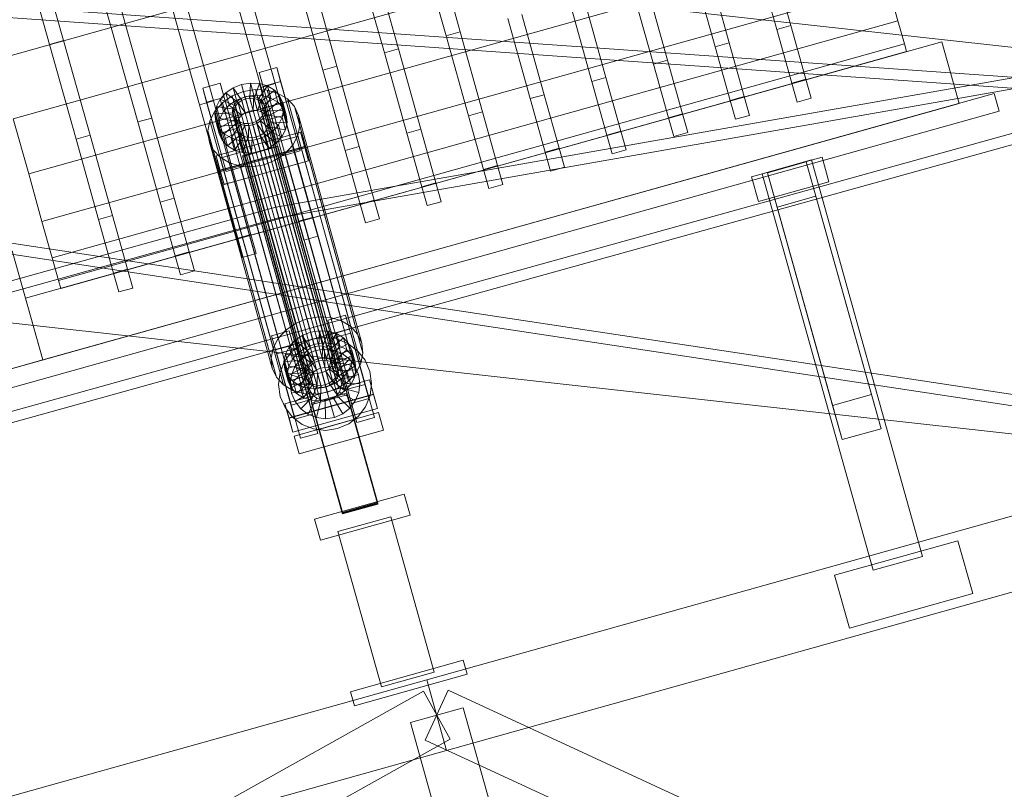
# Model space of a CAD drawing. Header units: millimetres. Extents: x -1970 to 61924, y -58230 to 6847.
# Tile 461 of 656: x 9306 to 9844, y 2538 to 2959. Entities that reach past the tile are written whole.
import ezdxf

# ---------------------------------------------------------------- set-up
doc = ezdxf.new("R2010")
doc.units = ezdxf.units.MM
for name, color, linetype, lineweight in [('COTAS_O', 1, 'Continuous', 0), ('COTAS_P', 1, 'Continuous', 0), ('lateral_C01', 7, 'Continuous', 0)]:
    doc.layers.add(name, color=color, linetype=linetype, lineweight=lineweight)
doc.dimstyles.new('R19_100', dxfattribs={"dimtxt": 250, "dimasz": 150, "dimexe": 150, "dimexo": 80, "dimgap": 100, "dimtad": 1, "dimtih": 1, "dimtoh": 1, "dimdsep": 46, "dimcen": 0.09, "dimadec": 0, "dimazin": 0, "dimtfac": 1, "dimtdec": 4, "dimtofl": 0, "dimtmove": 0, "dimatfit": 3, "dimfxl": 1, "dimtolj": 1, "dimtzin": 0, "dimarcsym": 0})

# ---------------------------------------------------------------- blocks, each defined once
blk = doc.blocks.new('DIM_R26_1')
at = {"layer": 'COTAS_P'}
for p, q in [((807.35, 1106.67), (9950.73, 3666.67)), ((9950.73, 3666.67), (9794.15, 3669.56)), ((9950.73, 3666.67), (9818.41, 3582.9)), ((10193.38, 2800), (9950.73, 3666.67)), ((807.35, 1106.67), (939.66, 1190.45)), ((1050, 240), (807.35, 1106.67)), ((807.35, 1106.67), (963.92, 1103.78))]:
    blk.add_line(p, q, dxfattribs=at)
blk.add_text('9495 P', height=250, rotation=15.6414, dxfattribs=at).set_placement((5352.08, 2482.97))
blk = doc.blocks.new('DIM_R26_21')
at = {"layer": 'COTAS_O'}
for p, q in [((9808.38, 2300), (10508.38, 2300)), ((10508.38, 2300), (10463.38, 2150)), ((10508.38, 1100), (10508.38, 2300)), ((10508.38, 2300), (10553.38, 2150)), ((10508.38, 1100), (10463.38, 1250)), ((10508.38, 1100), (10553.38, 1250)), ((9808.38, 1100), (10508.38, 1100))]:
    blk.add_line(p, q, dxfattribs=at)
blk.add_text('1200 O', height=250, rotation=90, dxfattribs=at).set_placement((10408.38, 1700))

msp = doc.modelspace()

# ---------------------------------------------------------------- linework, layer by layer
at = {"layer": 'lateral_C01'}
for p, q in [((9755.237, 3066.748), (9293.012, 2937.332)), ((9302.084, 2904.932), (9764.308, 3034.347)), ((9208.272, 3014.733), (10204.939, 2904.362)), ((9363.309, 2957.014), (9348.823, 3008.753)), ((9310.537, 2874.739), (9772.762, 3004.155)), ((9355.605, 2954.857), (9341.119, 3006.596)), ((9531.828, 3004.197), (9546.314, 2952.458)), ((9329.605, 2947.577), (9315.119, 2999.317)), ((9538.611, 2950.301), (9524.125, 3002.04)), ((9707.13, 2997.483), (9719.411, 2953.621)), ((9714.834, 2999.64), (9727.114, 2955.778)), ((9321.901, 2945.421), (9307.415, 2997.16)), ((9504.907, 2940.864), (9490.421, 2992.603)), ((9498.124, 2994.76), (9512.61, 2943.021)), ((9673.426, 2988.047), (9685.707, 2944.185)), ((9681.13, 2990.204), (9693.411, 2946.342)), ((9471.203, 2931.428), (9456.717, 2983.167)), ((9464.42, 2985.324), (9478.907, 2933.585)), ((9317.796, 2848.812), (9780.021, 2978.228)), ((9430.717, 2975.887), (9445.203, 2924.148)), ((10143.539, 2979.197), (9445.582, 2856.506)), ((9464.026, 2790.194), (10143.539, 2979.197)), ((9639.722, 2978.61), (9652.003, 2934.748)), ((9647.426, 2980.767), (9659.707, 2936.905)), ((9780.021, 2978.228), (9785.591, 2958.333)), ((9201.146, 2973.215), (10200.626, 2902.745)), ((9437.499, 2921.991), (9423.013, 2973.73)), ((9447.19, 2850.726), (10145.146, 2973.417)), ((10145.146, 2973.417), (9465.634, 2784.414)), ((9613.722, 2971.331), (9626.003, 2927.468)), ((9200.724, 2967.229), (10200.204, 2896.76)), ((9397.013, 2966.451), (9411.499, 2914.711)), ((9606.018, 2969.174), (9618.299, 2925.312)), ((9403.795, 2912.555), (9389.309, 2964.294)), ((9572.314, 2959.737), (9584.595, 2915.875)), ((9580.018, 2961.894), (9592.299, 2918.032)), ((9323.366, 2828.918), (9785.591, 2958.333)), ((9363.309, 2957.014), (9355.605, 2954.857)), ((9370.091, 2903.118), (9355.605, 2954.857)), ((9363.309, 2957.014), (9377.795, 2905.275)), ((9719.411, 2953.621), (9727.114, 2955.778)), ((9727.114, 2955.778), (9735.32, 2926.47)), ((9785.591, 2958.333), (9789.093, 2945.827)), ((9538.611, 2950.301), (9546.314, 2952.458)), ((9538.611, 2950.301), (9550.891, 2906.438)), ((9546.314, 2952.458), (9558.595, 2908.595)), ((9719.411, 2953.621), (9727.616, 2924.313)), ((9308.803, 2806.754), (9809.546, 2946.954)), ((9329.605, 2947.577), (9321.901, 2945.421)), ((9336.387, 2893.681), (9321.901, 2945.421)), ((9326.868, 2816.412), (9789.093, 2945.827)), ((9329.605, 2947.577), (9344.091, 2895.838)), ((9685.707, 2944.185), (9693.411, 2946.342)), ((9685.707, 2944.185), (9693.913, 2914.877)), ((9693.411, 2946.342), (9701.616, 2917.034)), ((9789.093, 2945.827), (9790.287, 2941.562)), ((9818.983, 2913.25), (9809.546, 2946.954)), ((9328.062, 2812.146), (9790.287, 2941.562)), ((9504.907, 2940.864), (9512.61, 2943.021)), ((9504.907, 2940.864), (9517.187, 2897.002)), ((9512.61, 2943.021), (9524.891, 2899.159)), ((9436.437, 2930.254), (9446.067, 2932.95)), ((9446.067, 2932.95), (9448.219, 2925.213)), ((9456.7, 2895.095), (9446.067, 2932.95)), ((9471.203, 2931.428), (9478.907, 2933.585)), ((9478.907, 2933.585), (9491.187, 2889.722)), ((9652.003, 2934.748), (9659.707, 2936.905)), ((9652.003, 2934.748), (9660.209, 2905.44)), ((9659.707, 2936.905), (9667.912, 2907.597)), ((9438.589, 2922.517), (9436.437, 2930.254)), ((9436.437, 2930.254), (9447.07, 2892.399)), ((9471.203, 2931.428), (9483.484, 2887.565)), ((9618.299, 2925.312), (9626.003, 2927.468)), ((9626.003, 2927.468), (9634.209, 2898.161)), ((9405.622, 2921.626), (9415.252, 2924.322)), ((9415.252, 2924.322), (9417.404, 2916.586)), ((9425.885, 2886.468), (9415.252, 2924.322)), ((9422.292, 2921.744), (9426.884, 2923.581)), ((9426.884, 2923.581), (9431.763, 2924.396)), ((9429.099, 2915.694), (9426.884, 2923.581)), ((9426.884, 2923.581), (9428.729, 2916.949)), ((9431.41, 2916.08), (9431.763, 2924.396)), ((9431.763, 2924.396), (9436.596, 2924.134)), ((9431.763, 2924.396), (9433.608, 2917.765)), ((9433.7, 2915.957), (9436.596, 2924.134)), ((9435.812, 2915.331), (9441.054, 2922.814)), ((9436.596, 2924.134), (9441.054, 2922.814)), ((9436.596, 2924.134), (9438.441, 2917.503)), ((9437.499, 2921.991), (9445.203, 2924.148)), ((9448.219, 2925.213), (9438.589, 2922.517)), ((9449.222, 2884.663), (9438.589, 2922.517)), ((9441.054, 2922.814), (9444.834, 2920.525)), ((9441.054, 2922.814), (9442.899, 2916.183)), ((9445.203, 2924.148), (9457.483, 2880.286)), ((9448.219, 2925.213), (9458.851, 2887.359)), ((9618.299, 2925.312), (9626.505, 2896.004)), ((9727.616, 2924.313), (9735.32, 2926.47)), ((9727.616, 2924.313), (9730.498, 2914.022)), ((9735.32, 2926.47), (9738.202, 2916.179)), ((9106.386, 2713.735), (9838.242, 2918.642)), ((9407.774, 2913.889), (9405.622, 2921.626)), ((9405.622, 2921.626), (9416.255, 2883.771)), ((9415.179, 2915.57), (9418.3, 2919.012)), ((9416.45, 2913.679), (9421.787, 2917.331)), ((9418.3, 2919.012), (9422.292, 2921.744)), ((9425.033, 2913.53), (9418.3, 2919.012)), ((9418.3, 2919.012), (9420.144, 2912.381)), ((9421.787, 2917.331), (9427.926, 2919.786)), ((9421.787, 2917.331), (9456.37, 2792.997)), ((9426.924, 2914.824), (9422.292, 2921.744)), ((9422.292, 2921.744), (9424.137, 2915.113)), ((9428.729, 2916.949), (9424.137, 2915.113)), ((9426.617, 2915.93), (9428.792, 2916.799)), ((9427.926, 2919.786), (9434.448, 2920.876)), ((9427.926, 2919.786), (9462.509, 2795.452)), ((9433.608, 2917.765), (9428.729, 2916.949)), ((9428.729, 2916.949), (9430.944, 2909.063)), ((9428.792, 2916.799), (9431.103, 2917.186)), ((9428.792, 2916.799), (9468.908, 2772.571)), ((9431.103, 2917.186), (9433.392, 2917.062)), ((9431.103, 2917.186), (9471.219, 2772.957)), ((9433.608, 2917.765), (9433.255, 2909.449)), ((9433.392, 2917.062), (9435.504, 2916.436)), ((9433.392, 2917.062), (9473.509, 2772.834)), ((9438.441, 2917.503), (9433.608, 2917.765)), ((9434.448, 2920.876), (9440.909, 2920.527)), ((9434.448, 2920.876), (9469.031, 2796.541)), ((9438.441, 2917.503), (9435.544, 2909.325)), ((9437.499, 2921.991), (9449.78, 2878.129)), ((9437.602, 2914.247), (9444.834, 2920.525)), ((9442.899, 2916.183), (9438.441, 2917.503)), ((9438.948, 2912.777), (9447.677, 2917.423)), ((9440.909, 2920.527), (9446.869, 2918.762)), ((9440.909, 2920.527), (9475.492, 2796.192)), ((9444.834, 2920.525), (9447.677, 2917.423)), ((9444.834, 2920.525), (9446.678, 2913.894)), ((9446.869, 2918.762), (9451.921, 2915.701)), ((9446.869, 2918.762), (9481.452, 2794.427)), ((9447.677, 2917.423), (9449.389, 2913.719)), ((9447.677, 2917.423), (9449.521, 2910.792)), ((9584.595, 2915.875), (9592.299, 2918.032)), ((9592.299, 2918.032), (9600.505, 2888.724)), ((9693.913, 2914.877), (9701.616, 2917.034)), ((9701.616, 2917.034), (9704.498, 2906.742)), ((9840.938, 2909.013), (9838.242, 2918.642)), ((9318.239, 2773.05), (9818.983, 2913.25)), ((9403.795, 2912.555), (9411.499, 2914.711)), ((9403.795, 2912.555), (9416.076, 2868.692)), ((9417.404, 2916.586), (9407.774, 2913.889)), ((9418.407, 2876.035), (9407.774, 2913.889)), ((9411.499, 2914.711), (9423.78, 2870.849)), ((9412.278, 2909.077), (9416.45, 2913.679)), ((9412.331, 2907.527), (9413.143, 2911.652)), ((9413.143, 2911.652), (9415.179, 2915.57)), ((9422.591, 2910.044), (9413.143, 2911.652)), ((9413.143, 2911.652), (9414.988, 2905.021)), ((9423.555, 2911.9), (9415.179, 2915.57)), ((9415.179, 2915.57), (9417.024, 2908.938)), ((9416.45, 2913.679), (9451.033, 2789.344)), ((9420.144, 2912.381), (9417.024, 2908.938)), ((9417.404, 2916.586), (9428.036, 2878.731)), ((9424.137, 2915.113), (9420.144, 2912.381)), ((9420.144, 2912.381), (9426.878, 2906.899)), ((9422.283, 2911.149), (9423.248, 2913.005)), ((9423.555, 2911.9), (9422.591, 2910.044)), ((9423.248, 2913.005), (9424.726, 2914.635)), ((9423.248, 2913.005), (9463.364, 2768.777)), ((9425.033, 2913.53), (9423.555, 2911.9)), ((9425.399, 2905.268), (9423.555, 2911.9)), ((9424.137, 2915.113), (9428.769, 2908.193)), ((9424.726, 2914.635), (9426.617, 2915.93)), ((9424.726, 2914.635), (9464.842, 2770.407)), ((9426.924, 2914.824), (9425.033, 2913.53)), ((9426.878, 2906.899), (9425.033, 2913.53)), ((9426.617, 2915.93), (9466.733, 2771.701)), ((9429.099, 2915.694), (9426.924, 2914.824)), ((9428.769, 2908.193), (9426.924, 2914.824)), ((9431.41, 2916.08), (9429.099, 2915.694)), ((9430.944, 2909.063), (9429.099, 2915.694)), ((9433.7, 2915.957), (9431.41, 2916.08)), ((9433.255, 2909.449), (9431.41, 2916.08)), ((9435.812, 2915.331), (9433.7, 2915.957)), ((9435.544, 2909.325), (9433.7, 2915.957)), ((9435.504, 2916.436), (9437.294, 2915.352)), ((9435.504, 2916.436), (9475.621, 2772.208)), ((9437.602, 2914.247), (9435.812, 2915.331)), ((9437.656, 2908.7), (9435.812, 2915.331)), ((9437.294, 2915.352), (9438.641, 2913.883)), ((9437.294, 2915.352), (9477.411, 2771.124)), ((9438.948, 2912.777), (9437.602, 2914.247)), ((9439.446, 2907.616), (9437.602, 2914.247)), ((9442.899, 2916.183), (9437.656, 2908.7)), ((9438.641, 2913.883), (9439.452, 2912.128)), ((9438.641, 2913.883), (9478.757, 2769.654)), ((9439.76, 2911.023), (9438.948, 2912.777)), ((9440.793, 2906.146), (9438.948, 2912.777)), ((9446.678, 2913.894), (9439.446, 2907.616)), ((9439.452, 2912.128), (9439.673, 2910.209)), ((9479.569, 2767.9), (9439.452, 2912.128)), ((9449.389, 2913.719), (9439.76, 2911.023)), ((9446.678, 2913.894), (9442.899, 2916.183)), ((9449.521, 2910.792), (9446.678, 2913.894)), ((9451.234, 2907.088), (9449.389, 2913.719)), ((9449.389, 2913.719), (9449.855, 2909.667)), ((9451.921, 2915.701), (9455.722, 2911.554)), ((9451.921, 2915.701), (9486.505, 2791.367)), ((9455.722, 2911.554), (9458.012, 2906.603)), ((9455.722, 2911.554), (9490.305, 2787.22)), ((9584.595, 2915.875), (9592.801, 2886.567)), ((9693.913, 2914.877), (9696.794, 2904.585)), ((9730.498, 2914.022), (9738.202, 2916.179)), ((9109.083, 2704.105), (9840.938, 2909.013)), ((9409.557, 2903.84), (9412.278, 2909.077)), ((9412.278, 2909.077), (9446.861, 2784.742)), ((9422.206, 2908.09), (9412.331, 2907.527)), ((9412.331, 2907.527), (9414.175, 2900.895)), ((9412.797, 2903.474), (9412.331, 2907.527)), ((9422.426, 2906.17), (9412.797, 2903.474)), ((9417.024, 2908.938), (9414.988, 2905.021)), ((9417.024, 2908.938), (9425.399, 2905.268)), ((9421.898, 2909.195), (9422.283, 2911.149)), ((9422.119, 2907.275), (9421.898, 2909.195)), ((9421.898, 2909.195), (9462.015, 2764.967)), ((9422.93, 2905.521), (9422.119, 2907.275)), ((9422.119, 2907.275), (9462.235, 2763.047)), ((9422.591, 2910.044), (9422.206, 2908.09)), ((9424.05, 2901.459), (9422.206, 2908.09)), ((9422.206, 2908.09), (9422.426, 2906.17)), ((9422.283, 2911.149), (9462.4, 2766.921)), ((9424.271, 2899.539), (9422.426, 2906.17)), ((9422.426, 2906.17), (9423.238, 2904.416)), ((9424.435, 2903.413), (9422.591, 2910.044)), ((9425.399, 2905.268), (9426.878, 2906.899)), ((9426.878, 2906.899), (9428.769, 2908.193)), ((9428.769, 2908.193), (9430.944, 2909.063)), ((9430.944, 2909.063), (9433.255, 2909.449)), ((9433.255, 2909.449), (9435.544, 2909.325)), ((9435.544, 2909.325), (9437.656, 2908.7)), ((9438.324, 2906.399), (9436.846, 2904.768)), ((9437.656, 2908.7), (9439.446, 2907.616)), ((9439.288, 2908.254), (9438.324, 2906.399)), ((9438.324, 2906.399), (9478.44, 2762.171)), ((9438.631, 2905.294), (9439.595, 2907.149)), ((9439.673, 2910.209), (9439.288, 2908.254)), ((9439.288, 2908.254), (9479.404, 2764.026)), ((9439.446, 2907.616), (9440.793, 2906.146)), ((9439.595, 2907.149), (9439.98, 2909.103)), ((9439.595, 2907.149), (9449.043, 2905.541)), ((9441.44, 2900.518), (9439.595, 2907.149)), ((9439.673, 2910.209), (9479.789, 2765.98)), ((9439.76, 2911.023), (9441.604, 2904.392)), ((9439.98, 2909.103), (9439.76, 2911.023)), ((9439.98, 2909.103), (9449.855, 2909.667)), ((9441.825, 2902.472), (9439.98, 2909.103)), ((9449.521, 2910.792), (9440.793, 2906.146)), ((9440.793, 2906.146), (9441.604, 2904.392)), ((9441.604, 2904.392), (9451.234, 2907.088)), ((9449.855, 2909.667), (9449.043, 2905.541)), ((9451.234, 2907.088), (9449.521, 2910.792)), ((9449.855, 2909.667), (9451.7, 2903.035)), ((9451.7, 2903.035), (9451.234, 2907.088)), ((9458.012, 2906.603), (9458.634, 2901.185)), ((9492.595, 2782.269), (9458.012, 2906.603)), ((9550.891, 2906.438), (9558.595, 2908.595)), ((9550.891, 2906.438), (9559.097, 2877.131)), ((9558.595, 2908.595), (9566.801, 2879.288)), ((9660.209, 2905.44), (9667.912, 2907.597)), ((9667.912, 2907.597), (9670.794, 2897.306)), ((9696.794, 2904.585), (9704.498, 2906.742)), ((9302.084, 2904.932), (9310.537, 2874.739)), ((9370.091, 2903.118), (9377.795, 2905.275)), ((9370.091, 2903.118), (9382.372, 2859.256)), ((9377.795, 2905.275), (9390.076, 2861.413)), ((9408.47, 2898.325), (9409.557, 2903.84)), ((9409.557, 2903.84), (9444.14, 2779.505)), ((9412.797, 2903.474), (9414.641, 2896.843)), ((9414.509, 2899.77), (9412.797, 2903.474)), ((9414.988, 2905.021), (9414.175, 2900.895)), ((9414.175, 2900.895), (9424.05, 2901.459)), ((9414.175, 2900.895), (9414.641, 2896.843)), ((9423.238, 2904.416), (9414.509, 2899.77)), ((9414.988, 2905.021), (9424.435, 2903.413)), ((9424.584, 2902.946), (9417.352, 2896.668)), ((9426.374, 2901.862), (9421.132, 2894.379)), ((9424.277, 2904.052), (9422.93, 2905.521)), ((9422.93, 2905.521), (9463.047, 2761.293)), ((9425.082, 2897.785), (9423.238, 2904.416)), ((9423.238, 2904.416), (9424.584, 2902.946)), ((9424.05, 2901.459), (9424.435, 2903.413)), ((9424.271, 2899.539), (9424.05, 2901.459)), ((9426.067, 2902.967), (9424.277, 2904.052)), ((9424.277, 2904.052), (9464.393, 2759.823)), ((9424.435, 2903.413), (9425.399, 2905.268)), ((9426.429, 2896.315), (9424.584, 2902.946)), ((9424.584, 2902.946), (9426.374, 2901.862)), ((9428.486, 2901.237), (9425.59, 2893.059)), ((9428.179, 2902.342), (9426.067, 2902.967)), ((9426.067, 2902.967), (9466.183, 2758.739)), ((9428.219, 2895.231), (9426.374, 2901.862)), ((9426.374, 2901.862), (9428.486, 2901.237)), ((9430.468, 2902.218), (9428.179, 2902.342)), ((9428.179, 2902.342), (9468.295, 2758.113)), ((9430.331, 2894.605), (9428.486, 2901.237)), ((9428.486, 2901.237), (9430.776, 2901.113)), ((9430.776, 2901.113), (9430.423, 2892.797)), ((9432.779, 2902.604), (9430.468, 2902.218)), ((9430.468, 2902.218), (9470.585, 2757.99)), ((9430.776, 2901.113), (9433.087, 2901.499)), ((9432.62, 2894.482), (9430.776, 2901.113)), ((9434.954, 2903.474), (9432.779, 2902.604)), ((9432.779, 2902.604), (9472.896, 2758.376)), ((9433.087, 2901.499), (9435.262, 2902.369)), ((9433.087, 2901.499), (9435.302, 2893.613)), ((9434.931, 2894.868), (9433.087, 2901.499)), ((9436.846, 2904.768), (9434.954, 2903.474)), ((9434.954, 2903.474), (9475.071, 2759.246)), ((9435.262, 2902.369), (9437.153, 2903.663)), ((9435.262, 2902.369), (9439.894, 2895.449)), ((9437.106, 2895.738), (9435.262, 2902.369)), ((9436.846, 2904.768), (9476.962, 2760.54)), ((9437.153, 2903.663), (9438.631, 2905.294)), ((9437.153, 2903.663), (9443.886, 2898.181)), ((9438.997, 2897.032), (9437.153, 2903.663)), ((9438.631, 2905.294), (9447.007, 2901.624)), ((9440.475, 2898.662), (9438.631, 2905.294)), ((9441.44, 2900.518), (9440.475, 2898.662)), ((9441.825, 2902.472), (9441.44, 2900.518)), ((9450.887, 2898.91), (9441.44, 2900.518)), ((9441.604, 2904.392), (9441.825, 2902.472)), ((9451.7, 2903.035), (9441.825, 2902.472)), ((9447.007, 2901.624), (9443.886, 2898.181)), ((9449.043, 2905.541), (9447.007, 2901.624)), ((9447.007, 2901.624), (9448.851, 2894.992)), ((9449.043, 2905.541), (9450.887, 2898.91)), ((9450.887, 2898.91), (9451.7, 2903.035)), ((9458.634, 2901.185), (9457.548, 2895.67)), ((9458.634, 2901.185), (9493.218, 2776.851)), ((9660.209, 2905.44), (9663.09, 2895.149)), ((9336.387, 2893.681), (9344.091, 2895.838)), ((9344.091, 2895.838), (9356.372, 2851.976)), ((9409.093, 2892.907), (9408.47, 2898.325)), ((9408.47, 2898.325), (9443.053, 2773.99)), ((9412.923, 2884.54), (9459.145, 2897.481)), ((9414.509, 2899.77), (9416.354, 2893.139)), ((9417.352, 2896.668), (9414.509, 2899.77)), ((9414.641, 2896.843), (9424.271, 2899.539)), ((9414.641, 2896.843), (9416.354, 2893.139)), ((9416.354, 2893.139), (9425.082, 2897.785)), ((9417.352, 2896.668), (9419.197, 2890.037)), ((9421.132, 2894.379), (9417.352, 2896.668)), ((9419.197, 2890.037), (9426.429, 2896.315)), ((9422.976, 2887.748), (9428.219, 2895.231)), ((9425.082, 2897.785), (9424.271, 2899.539)), ((9426.429, 2896.315), (9425.082, 2897.785)), ((9428.219, 2895.231), (9426.429, 2896.315)), ((9430.331, 2894.605), (9428.219, 2895.231)), ((9437.106, 2895.738), (9434.931, 2894.868)), ((9439.894, 2895.449), (9435.302, 2893.613)), ((9438.997, 2897.032), (9437.106, 2895.738)), ((9441.738, 2888.818), (9437.106, 2895.738)), ((9440.475, 2898.662), (9438.997, 2897.032)), ((9445.731, 2891.55), (9438.997, 2897.032)), ((9443.886, 2898.181), (9439.894, 2895.449)), ((9439.894, 2895.449), (9441.738, 2888.818)), ((9448.851, 2894.992), (9440.475, 2898.662)), ((9443.886, 2898.181), (9445.731, 2891.55)), ((9448.851, 2894.992), (9450.887, 2898.91)), ((9457.548, 2895.67), (9454.826, 2890.433)), ((9457.548, 2895.67), (9492.131, 2771.335)), ((9459.145, 2897.481), (9461.297, 2889.745)), ((9461.361, 2889.595), (9459.145, 2897.481)), ((9517.187, 2897.002), (9524.891, 2899.159)), ((9517.187, 2897.002), (9525.393, 2867.694)), ((9524.891, 2899.159), (9533.097, 2869.851)), ((9626.505, 2896.004), (9634.209, 2898.161)), ((9626.505, 2896.004), (9629.386, 2885.712)), ((9634.209, 2898.161), (9637.09, 2887.869)), ((9663.09, 2895.149), (9670.794, 2897.306)), ((9336.387, 2893.681), (9348.668, 2849.819)), ((9411.383, 2887.956), (9409.093, 2892.907)), ((9409.093, 2892.907), (9443.676, 2768.572)), ((9461.297, 2889.745), (9415.075, 2876.803)), ((9416.354, 2893.139), (9419.197, 2890.037)), ((9419.197, 2890.037), (9422.976, 2887.748)), ((9421.132, 2894.379), (9422.976, 2887.748)), ((9425.59, 2893.059), (9421.132, 2894.379)), ((9425.59, 2893.059), (9427.434, 2886.428)), ((9430.423, 2892.797), (9425.59, 2893.059)), ((9427.434, 2886.428), (9430.331, 2894.605)), ((9427.446, 2884.569), (9446.705, 2889.961)), ((9432.62, 2894.482), (9430.331, 2894.605)), ((9435.302, 2893.613), (9430.423, 2892.797)), ((9430.423, 2892.797), (9432.267, 2886.166)), ((9432.267, 2886.166), (9432.62, 2894.482)), ((9434.931, 2894.868), (9432.62, 2894.482)), ((9437.146, 2886.981), (9434.931, 2894.868)), ((9435.302, 2893.613), (9437.146, 2886.981)), ((9441.738, 2888.818), (9445.731, 2891.55)), ((9445.731, 2891.55), (9448.851, 2894.992)), ((9446.705, 2889.961), (9446.774, 2889.716)), ((9501.337, 2694.851), (9446.705, 2889.961)), ((9456.7, 2895.095), (9447.07, 2892.399)), ((9447.07, 2892.399), (9449.222, 2884.663)), ((9454.826, 2890.433), (9450.655, 2885.832)), ((9454.826, 2890.433), (9489.409, 2766.098)), ((9458.851, 2887.359), (9456.7, 2895.095)), ((9461.297, 2889.745), (9463.512, 2881.859)), ((9483.484, 2887.565), (9491.187, 2889.722)), ((9491.187, 2889.722), (9499.393, 2860.414)), ((9415.183, 2883.809), (9411.383, 2887.956)), ((9411.383, 2887.956), (9445.966, 2763.621)), ((9415.075, 2876.803), (9412.923, 2884.54)), ((9412.923, 2884.54), (9415.138, 2876.654)), ((9461.361, 2889.595), (9415.138, 2876.654)), ((9425.885, 2886.468), (9416.255, 2883.771)), ((9422.976, 2887.748), (9427.434, 2886.428)), ((9428.036, 2878.731), (9425.885, 2886.468)), ((9427.434, 2886.428), (9432.267, 2886.166)), ((9427.515, 2884.323), (9427.446, 2884.569)), ((9482.078, 2689.458), (9427.446, 2884.569)), ((9446.774, 2889.716), (9427.515, 2884.323)), ((9432.267, 2886.166), (9437.146, 2886.981)), ((9437.146, 2886.981), (9441.738, 2888.818)), ((9450.655, 2885.832), (9445.318, 2882.179)), ((9446.774, 2889.716), (9501.406, 2694.605)), ((9449.222, 2884.663), (9458.851, 2887.359)), ((9450.655, 2885.832), (9485.238, 2761.497)), ((9463.512, 2881.859), (9461.361, 2889.595)), ((9483.484, 2887.565), (9491.689, 2858.258)), ((9592.801, 2886.567), (9600.505, 2888.724)), ((9592.801, 2886.567), (9595.682, 2876.276)), ((9600.505, 2888.724), (9603.386, 2878.433)), ((9629.386, 2885.712), (9637.09, 2887.869)), ((9420.235, 2880.748), (9415.183, 2883.809)), ((9415.183, 2883.809), (9449.766, 2759.474)), ((9416.255, 2883.771), (9418.407, 2876.035)), ((9417.29, 2868.917), (9463.512, 2881.859)), ((9426.195, 2878.983), (9420.235, 2880.748)), ((9420.235, 2880.748), (9454.818, 2756.414)), ((9432.657, 2878.634), (9426.195, 2878.983)), ((9426.195, 2878.983), (9460.778, 2754.649)), ((9482.146, 2689.213), (9427.515, 2884.323)), ((9439.179, 2879.724), (9432.657, 2878.634)), ((9445.318, 2882.179), (9439.179, 2879.724)), ((9439.179, 2879.724), (9473.762, 2755.389)), ((9445.318, 2882.179), (9479.901, 2757.844)), ((9449.78, 2878.129), (9457.483, 2880.286)), ((9457.483, 2880.286), (9465.689, 2850.978)), ((9559.097, 2877.131), (9566.801, 2879.288)), ((9566.801, 2879.288), (9569.682, 2868.996)), ((9705.584, 2873.193), (9744.102, 2883.977)), ((9711.361, 2874.81), (9738.324, 2882.359)), ((9714.324, 2875.357), (9735.509, 2881.288)), ((9735.509, 2881.288), (9740.754, 2862.554)), ((9771.098, 2754.176), (9735.509, 2881.288)), ((9798.988, 2665.692), (9738.324, 2882.359)), ((9747.877, 2870.496), (9744.102, 2883.977)), ((9310.537, 2874.739), (9317.796, 2848.812)), ((9417.29, 2868.917), (9415.075, 2876.803)), ((9415.138, 2876.654), (9417.29, 2868.917)), ((9418.407, 2876.035), (9428.036, 2878.731)), ((9432.657, 2878.634), (9467.24, 2754.299)), ((9449.78, 2878.129), (9457.985, 2848.821)), ((9559.097, 2877.131), (9561.979, 2866.839)), ((9595.682, 2876.276), (9603.386, 2878.433)), ((9711.361, 2874.81), (9772.025, 2658.142)), ((9719.569, 2856.622), (9714.324, 2875.357)), ((9714.324, 2875.357), (9749.913, 2748.245)), ((9416.076, 2868.692), (9423.78, 2870.849)), ((9416.076, 2868.692), (9424.282, 2839.384)), ((9423.78, 2870.849), (9431.985, 2841.541)), ((9525.393, 2867.694), (9533.097, 2869.851)), ((9533.097, 2869.851), (9535.978, 2859.559)), ((9561.979, 2866.839), (9569.682, 2868.996)), ((9705.584, 2873.193), (9709.358, 2859.711)), ((9709.358, 2859.711), (9747.877, 2870.496)), ((9525.393, 2867.694), (9528.275, 2857.403)), ((9382.372, 2859.256), (9390.076, 2861.413)), ((9382.372, 2859.256), (9390.578, 2829.948)), ((9390.076, 2861.413), (9398.281, 2832.105)), ((9491.689, 2858.258), (9499.393, 2860.414)), ((9491.689, 2858.258), (9494.571, 2847.966)), ((9499.393, 2860.414), (9502.275, 2850.123)), ((9528.275, 2857.403), (9535.978, 2859.559)), ((9740.754, 2862.554), (9719.569, 2856.622)), ((9776.344, 2735.442), (9740.754, 2862.554)), ((9445.582, 2856.506), (9012.039, 2735.919)), ((9188.187, 2854.012), (10178.868, 2704.092)), ((9464.026, 2790.194), (9445.582, 2856.506)), ((9445.582, 2856.506), (9447.19, 2850.726)), ((9755.158, 2729.51), (9719.569, 2856.622)), ((9013.647, 2730.138), (9447.19, 2850.726)), ((9187.289, 2848.08), (10177.97, 2698.16)), ((9317.796, 2848.812), (9323.366, 2828.918)), ((9348.668, 2849.819), (9356.372, 2851.976)), ((9348.668, 2849.819), (9356.874, 2820.511)), ((9356.372, 2851.976), (9364.578, 2822.668)), ((9447.19, 2850.726), (9465.634, 2784.414)), ((9457.985, 2848.821), (9465.689, 2850.978)), ((9457.985, 2848.821), (9460.867, 2838.529)), ((9465.689, 2850.978), (9468.571, 2840.686)), ((9494.571, 2847.966), (9502.275, 2850.123)), ((9424.282, 2839.384), (9431.985, 2841.541)), ((9431.985, 2841.541), (9434.867, 2831.25)), ((9424.282, 2839.384), (9427.163, 2829.093)), ((9460.867, 2838.529), (9468.571, 2840.686)), ((9318.239, 2773.05), (9301.523, 2832.754)), ((9390.578, 2829.948), (9398.281, 2832.105)), ((9398.281, 2832.105), (9401.163, 2821.813)), ((9427.163, 2829.093), (9434.867, 2831.25)), ((9323.366, 2828.918), (9326.868, 2816.412)), ((9390.578, 2829.948), (9393.459, 2819.656)), ((9356.874, 2820.511), (9364.578, 2822.668)), ((9356.874, 2820.511), (9359.755, 2810.22)), ((9364.578, 2822.668), (9367.459, 2812.377)), ((9393.459, 2819.656), (9401.163, 2821.813)), ((9326.868, 2816.412), (9328.062, 2812.146)), ((9359.755, 2810.22), (9367.459, 2812.377)), ((9185.158, 2806.008), (10181.824, 2695.638)), ((9308.803, 2806.754), (9318.239, 2773.05)), ((9456.37, 2792.997), (9451.033, 2789.344)), ((9462.509, 2795.452), (9456.37, 2792.997)), ((9469.031, 2796.541), (9462.509, 2795.452)), ((9475.492, 2796.192), (9469.031, 2796.541)), ((9474.094, 2794.867), (9483.724, 2797.563)), ((9476.246, 2787.13), (9474.094, 2794.867)), ((9474.094, 2794.867), (9484.727, 2757.012)), ((9481.452, 2794.427), (9475.492, 2796.192)), ((9486.505, 2791.367), (9481.452, 2794.427)), ((9483.724, 2797.563), (9485.876, 2789.827)), ((9494.357, 2759.709), (9483.724, 2797.563)), ((9030.483, 2669.607), (9464.026, 2790.194)), ((9443.279, 2786.239), (9452.909, 2788.935)), ((9451.033, 2789.344), (9446.861, 2784.742)), ((9452.909, 2788.935), (9455.061, 2781.199)), ((9463.542, 2751.081), (9452.909, 2788.935)), ((9459.949, 2786.358), (9464.541, 2788.194)), ((9464.541, 2788.194), (9469.42, 2789.009)), ((9466.757, 2780.308), (9464.541, 2788.194)), ((9464.541, 2788.194), (9466.386, 2781.563)), ((9469.068, 2780.694), (9469.42, 2789.009)), ((9469.42, 2789.009), (9474.253, 2788.748)), ((9469.42, 2789.009), (9471.265, 2782.378)), ((9471.357, 2780.57), (9474.253, 2788.748)), ((9474.253, 2788.748), (9478.712, 2787.427)), ((9474.253, 2788.748), (9476.098, 2782.117)), ((9485.876, 2789.827), (9476.246, 2787.13)), ((9476.874, 2785.068), (9486.503, 2787.765)), ((9485.876, 2789.827), (9496.509, 2751.972)), ((9499.445, 2741.542), (9486.503, 2787.765)), ((9490.305, 2787.22), (9486.505, 2791.367)), ((9465.634, 2784.414), (9032.091, 2663.826)), ((9445.431, 2778.503), (9443.279, 2786.239)), ((9443.279, 2786.239), (9453.912, 2748.385)), ((9446.861, 2784.742), (9444.14, 2779.505)), ((9452.837, 2780.183), (9455.957, 2783.625)), ((9455.957, 2783.625), (9459.949, 2786.358)), ((9462.69, 2778.143), (9455.957, 2783.625)), ((9455.957, 2783.625), (9457.801, 2776.994)), ((9459.537, 2781.808), (9465.634, 2784.414)), ((9464.581, 2779.438), (9459.949, 2786.358)), ((9459.949, 2786.358), (9461.794, 2779.726)), ((9465.634, 2784.414), (9472.198, 2785.353)), ((9471.265, 2782.378), (9466.386, 2781.563)), ((9471.265, 2782.378), (9470.912, 2774.063)), ((9476.098, 2782.117), (9471.265, 2782.378)), ((9472.198, 2785.353), (9478.781, 2784.561)), ((9476.098, 2782.117), (9473.201, 2773.939)), ((9473.469, 2779.945), (9478.712, 2787.427)), ((9475.259, 2778.86), (9482.491, 2785.138)), ((9480.556, 2780.796), (9476.098, 2782.117)), ((9486.879, 2749.276), (9476.246, 2787.13)), ((9476.874, 2785.068), (9489.815, 2738.846)), ((9478.712, 2787.427), (9482.491, 2785.138)), ((9478.712, 2787.427), (9480.556, 2780.796)), ((9478.781, 2784.561), (9484.935, 2782.092)), ((9482.491, 2785.138), (9485.334, 2782.036)), ((9482.491, 2785.138), (9484.335, 2778.507)), ((9492.595, 2782.269), (9490.305, 2787.22)), ((9493.218, 2776.851), (9492.595, 2782.269)), ((9444.14, 2779.505), (9443.053, 2773.99)), ((9455.061, 2781.199), (9445.431, 2778.503)), ((9456.064, 2740.648), (9445.431, 2778.503)), ((9446.059, 2776.441), (9455.688, 2779.137)), ((9450.344, 2772.407), (9454.322, 2777.713)), ((9450.801, 2776.266), (9452.837, 2780.183)), ((9461.212, 2776.513), (9452.837, 2780.183)), ((9452.837, 2780.183), (9454.681, 2773.552)), ((9454.322, 2777.713), (9459.537, 2781.808)), ((9457.801, 2776.994), (9454.681, 2773.552)), ((9455.061, 2781.199), (9465.694, 2743.345)), ((9468.63, 2732.914), (9455.688, 2779.137)), ((9461.794, 2779.726), (9457.801, 2776.994)), ((9457.801, 2776.994), (9464.535, 2771.512)), ((9462.69, 2778.143), (9461.212, 2776.513)), ((9466.386, 2781.563), (9461.794, 2779.726)), ((9461.794, 2779.726), (9466.426, 2772.807)), ((9464.581, 2779.438), (9462.69, 2778.143)), ((9464.535, 2771.512), (9462.69, 2778.143)), ((9462.798, 2776.301), (9467.359, 2778.251)), ((9466.757, 2780.308), (9464.581, 2779.438)), ((9466.426, 2772.807), (9464.581, 2779.438)), ((9466.386, 2781.563), (9468.601, 2773.676)), ((9469.068, 2780.694), (9466.757, 2780.308)), ((9468.601, 2773.676), (9466.757, 2780.308)), ((9467.359, 2778.251), (9472.269, 2778.953)), ((9470.056, 2768.621), (9467.359, 2778.251)), ((9471.357, 2780.57), (9469.068, 2780.694)), ((9470.912, 2774.063), (9469.068, 2780.694)), ((9473.469, 2779.945), (9471.357, 2780.57)), ((9473.201, 2773.939), (9471.357, 2780.57)), ((9472.381, 2768.954), (9472.269, 2778.953)), ((9472.269, 2778.953), (9477.194, 2778.361)), ((9475.259, 2778.86), (9473.469, 2779.945)), ((9475.313, 2773.313), (9473.469, 2779.945)), ((9474.714, 2768.673), (9477.194, 2778.361)), ((9476.606, 2777.391), (9475.259, 2778.86)), ((9477.103, 2772.229), (9475.259, 2778.86)), ((9480.556, 2780.796), (9475.313, 2773.313)), ((9476.606, 2777.391), (9485.334, 2782.036)), ((9477.417, 2775.636), (9476.606, 2777.391)), ((9478.45, 2770.76), (9476.606, 2777.391)), ((9484.335, 2778.507), (9477.103, 2772.229)), ((9477.194, 2778.361), (9481.797, 2776.514)), ((9487.047, 2778.333), (9477.417, 2775.636)), ((9484.335, 2778.507), (9480.556, 2780.796)), ((9487.178, 2775.405), (9484.335, 2778.507)), ((9484.935, 2782.092), (9490.24, 2778.115)), ((9485.334, 2782.036), (9487.047, 2778.333)), ((9485.334, 2782.036), (9487.178, 2775.405)), ((9488.891, 2771.701), (9487.047, 2778.333)), ((9487.047, 2778.333), (9487.512, 2774.28)), ((9490.24, 2778.115), (9494.336, 2772.9)), ((9492.131, 2771.335), (9493.218, 2776.851)), ((9125.646, 2719.127), (9318.239, 2773.05)), ((9443.053, 2773.99), (9443.676, 2768.572)), ((9446.059, 2776.441), (9459, 2730.218)), ((9447.876, 2766.253), (9450.344, 2772.407)), ((9449.988, 2772.14), (9450.801, 2776.266)), ((9459.863, 2772.703), (9449.988, 2772.14)), ((9449.988, 2772.14), (9451.832, 2765.509)), ((9450.454, 2768.087), (9449.988, 2772.14)), ((9460.248, 2774.657), (9450.801, 2776.266)), ((9450.801, 2776.266), (9452.645, 2769.634)), ((9454.681, 2773.552), (9452.645, 2769.634)), ((9454.681, 2773.552), (9463.057, 2769.882)), ((9455.922, 2769.27), (9458.898, 2773.238)), ((9458.898, 2773.238), (9462.798, 2776.301)), ((9466.047, 2766.247), (9458.898, 2773.238)), ((9460.248, 2774.657), (9459.863, 2772.703)), ((9461.707, 2766.072), (9459.863, 2772.703)), ((9459.863, 2772.703), (9460.083, 2770.783)), ((9461.212, 2776.513), (9460.248, 2774.657)), ((9462.092, 2768.026), (9460.248, 2774.657)), ((9463.057, 2769.882), (9461.212, 2776.513)), ((9467.895, 2767.698), (9462.798, 2776.301)), ((9463.057, 2769.882), (9464.535, 2771.512)), ((9464.535, 2771.512), (9466.426, 2772.807)), ((9466.733, 2771.701), (9464.842, 2770.407)), ((9466.426, 2772.807), (9468.601, 2773.676)), ((9468.908, 2772.571), (9466.733, 2771.701)), ((9468.601, 2773.676), (9470.912, 2774.063)), ((9471.219, 2772.957), (9468.908, 2772.571)), ((9470.912, 2774.063), (9473.201, 2773.939)), ((9473.509, 2772.834), (9471.219, 2772.957)), ((9473.201, 2773.939), (9475.313, 2773.313)), ((9475.621, 2772.208), (9473.509, 2772.834)), ((9475.313, 2773.313), (9477.103, 2772.229)), ((9477.411, 2771.124), (9475.621, 2772.208)), ((9476.288, 2769.907), (9477.253, 2771.762)), ((9476.895, 2767.799), (9481.797, 2776.514)), ((9477.103, 2772.229), (9478.45, 2770.76)), ((9477.253, 2771.762), (9477.638, 2773.717)), ((9477.253, 2771.762), (9486.7, 2770.154)), ((9479.097, 2765.131), (9477.253, 2771.762)), ((9477.417, 2775.636), (9479.261, 2769.005)), ((9477.638, 2773.717), (9477.417, 2775.636)), ((9477.638, 2773.717), (9487.512, 2774.28)), ((9479.482, 2767.086), (9477.638, 2773.717)), ((9487.178, 2775.405), (9478.45, 2770.76)), ((9478.774, 2766.389), (9485.766, 2773.539)), ((9479.261, 2769.005), (9488.891, 2771.701)), ((9481.797, 2776.514), (9485.766, 2773.539)), ((9485.766, 2773.539), (9488.829, 2769.638)), ((9487.512, 2774.28), (9486.7, 2770.154)), ((9488.891, 2771.701), (9487.178, 2775.405)), ((9487.512, 2774.28), (9489.357, 2767.649)), ((9489.357, 2767.649), (9488.891, 2771.701)), ((9489.409, 2766.098), (9492.131, 2771.335)), ((9494.336, 2772.9), (9496.941, 2766.803)), ((9443.676, 2768.572), (9445.966, 2763.621)), ((9447.084, 2759.67), (9447.876, 2766.253)), ((9460.083, 2770.783), (9450.454, 2768.087)), ((9450.454, 2768.087), (9452.298, 2761.456)), ((9452.167, 2764.384), (9450.454, 2768.087)), ((9452.645, 2769.634), (9451.832, 2765.509)), ((9451.832, 2765.509), (9461.707, 2766.072)), ((9460.895, 2769.029), (9452.167, 2764.384)), ((9452.645, 2769.634), (9462.092, 2768.026)), ((9454.076, 2764.666), (9455.922, 2769.27)), ((9462.241, 2767.56), (9455.009, 2761.281)), ((9464.638, 2764.367), (9455.922, 2769.27)), ((9464.032, 2766.475), (9458.789, 2758.992)), ((9461.928, 2764.152), (9460.083, 2770.783)), ((9460.083, 2770.783), (9460.895, 2769.029)), ((9462.739, 2762.398), (9460.895, 2769.029)), ((9460.895, 2769.029), (9462.241, 2767.56)), ((9461.707, 2766.072), (9462.092, 2768.026)), ((9461.928, 2764.152), (9461.707, 2766.072)), ((9462.4, 2766.921), (9462.015, 2764.967)), ((9462.092, 2768.026), (9463.057, 2769.882)), ((9464.086, 2760.928), (9462.241, 2767.56)), ((9462.241, 2767.56), (9464.032, 2766.475)), ((9463.364, 2768.777), (9462.4, 2766.921)), ((9464.842, 2770.407), (9463.364, 2768.777)), ((9465.876, 2759.844), (9464.032, 2766.475)), ((9464.032, 2766.475), (9466.143, 2765.85)), ((9464.638, 2764.367), (9466.047, 2766.247)), ((9466.047, 2766.247), (9467.895, 2767.698)), ((9467.895, 2767.698), (9470.056, 2768.621)), ((9468.433, 2765.726), (9470.744, 2766.112)), ((9470.056, 2768.621), (9472.381, 2768.954)), ((9470.744, 2766.112), (9472.919, 2766.982)), ((9470.744, 2766.112), (9472.959, 2758.226)), ((9472.588, 2759.481), (9470.744, 2766.112)), ((9472.381, 2768.954), (9474.714, 2768.673)), ((9472.919, 2766.982), (9474.81, 2768.276)), ((9472.919, 2766.982), (9477.551, 2760.062)), ((9474.763, 2760.351), (9472.919, 2766.982)), ((9474.714, 2768.673), (9476.895, 2767.799)), ((9474.81, 2768.276), (9476.288, 2769.907)), ((9474.81, 2768.276), (9481.543, 2762.795)), ((9476.654, 2761.645), (9474.81, 2768.276)), ((9476.288, 2769.907), (9484.664, 2766.237)), ((9478.133, 2763.276), (9476.288, 2769.907)), ((9476.895, 2767.799), (9478.774, 2766.389)), ((9478.757, 2769.654), (9477.411, 2771.124)), ((9478.45, 2770.76), (9479.261, 2769.005)), ((9479.569, 2767.9), (9478.757, 2769.654)), ((9478.774, 2766.389), (9480.225, 2764.541)), ((9479.482, 2767.086), (9479.097, 2765.131)), ((9479.261, 2769.005), (9479.482, 2767.086)), ((9479.404, 2764.026), (9479.789, 2765.98)), ((9489.357, 2767.649), (9479.482, 2767.086)), ((9479.789, 2765.98), (9479.569, 2767.9)), ((9480.225, 2764.541), (9488.829, 2769.638)), ((9484.664, 2766.237), (9481.543, 2762.795)), ((9486.7, 2770.154), (9484.664, 2766.237)), ((9484.664, 2766.237), (9486.508, 2759.606)), ((9485.238, 2761.497), (9489.409, 2766.098)), ((9486.7, 2770.154), (9488.544, 2763.523)), ((9488.544, 2763.523), (9489.357, 2767.649)), ((9488.829, 2769.638), (9490.778, 2765.077)), ((9496.941, 2766.803), (9497.88, 2760.239)), ((9445.966, 2763.621), (9449.766, 2759.474)), ((9450.58, 2749.153), (9496.803, 2762.095)), ((9451.832, 2765.509), (9452.298, 2761.456)), ((9452.167, 2764.384), (9454.011, 2757.752)), ((9455.009, 2761.281), (9452.167, 2764.384)), ((9452.298, 2761.456), (9461.928, 2764.152)), ((9452.298, 2761.456), (9454.011, 2757.752)), ((9453.483, 2759.742), (9454.076, 2764.666)), ((9454.011, 2757.752), (9462.739, 2762.398)), ((9463.763, 2762.186), (9454.076, 2764.666)), ((9455.009, 2761.281), (9456.854, 2754.65)), ((9458.789, 2758.992), (9455.009, 2761.281)), ((9456.854, 2754.65), (9464.086, 2760.928)), ((9462.739, 2762.398), (9461.928, 2764.152)), ((9462.015, 2764.967), (9462.235, 2763.047)), ((9462.235, 2763.047), (9463.047, 2761.293)), ((9464.086, 2760.928), (9462.739, 2762.398)), ((9463.047, 2761.293), (9464.393, 2759.823)), ((9466.143, 2765.85), (9463.247, 2757.672)), ((9463.483, 2759.854), (9463.763, 2762.186)), ((9463.763, 2762.186), (9464.638, 2764.367)), ((9465.876, 2759.844), (9464.086, 2760.928)), ((9467.988, 2759.219), (9466.143, 2765.85)), ((9466.143, 2765.85), (9468.433, 2765.726)), ((9468.433, 2765.726), (9468.08, 2757.411)), ((9470.277, 2759.095), (9468.433, 2765.726)), ((9476.654, 2761.645), (9474.763, 2760.351)), ((9478.133, 2763.276), (9476.654, 2761.645)), ((9483.388, 2756.164), (9476.654, 2761.645)), ((9476.962, 2760.54), (9478.44, 2762.171)), ((9481.543, 2762.795), (9477.551, 2760.062)), ((9479.097, 2765.131), (9478.133, 2763.276)), ((9486.508, 2759.606), (9478.133, 2763.276)), ((9478.44, 2762.171), (9479.404, 2764.026)), ((9488.544, 2763.523), (9479.097, 2765.131)), ((9479.901, 2757.844), (9485.238, 2761.497)), ((9480.225, 2764.541), (9481.149, 2762.381)), ((9490.778, 2765.077), (9481.149, 2762.381)), ((9481.149, 2762.381), (9481.482, 2760.055)), ((9481.543, 2762.795), (9483.388, 2756.164)), ((9486.508, 2759.606), (9488.544, 2763.523)), ((9490.778, 2765.077), (9491.481, 2760.167)), ((9496.803, 2762.095), (9498.954, 2754.358)), ((9499.018, 2754.208), (9496.803, 2762.095)), ((9448.023, 2753.106), (9447.084, 2759.67)), ((9449.766, 2759.474), (9454.818, 2756.414)), ((9463.483, 2759.854), (9453.483, 2759.742)), ((9454.186, 2754.832), (9453.483, 2759.742)), ((9454.011, 2757.752), (9456.854, 2754.65)), ((9463.815, 2757.528), (9454.186, 2754.832)), ((9454.818, 2756.414), (9460.778, 2754.649)), ((9464.739, 2755.367), (9456.135, 2750.271)), ((9458.789, 2758.992), (9460.633, 2752.361)), ((9463.247, 2757.672), (9458.789, 2758.992)), ((9460.633, 2752.361), (9465.876, 2759.844)), ((9463.247, 2757.672), (9465.091, 2751.041)), ((9468.08, 2757.411), (9463.247, 2757.672)), ((9463.815, 2757.528), (9463.483, 2759.854)), ((9464.739, 2755.367), (9463.815, 2757.528)), ((9464.393, 2759.823), (9466.183, 2758.739)), ((9466.19, 2753.52), (9464.739, 2755.367)), ((9465.091, 2751.041), (9467.988, 2759.219)), ((9467.988, 2759.219), (9465.876, 2759.844)), ((9466.183, 2758.739), (9468.295, 2758.113)), ((9467.24, 2754.299), (9473.762, 2755.389)), ((9470.277, 2759.095), (9467.988, 2759.219)), ((9472.959, 2758.226), (9468.08, 2757.411)), ((9468.08, 2757.411), (9469.925, 2750.779)), ((9468.295, 2758.113), (9470.585, 2757.99)), ((9469.925, 2750.779), (9470.277, 2759.095)), ((9472.588, 2759.481), (9470.277, 2759.095)), ((9470.585, 2757.99), (9472.896, 2758.376)), ((9474.763, 2760.351), (9472.588, 2759.481)), ((9474.803, 2751.595), (9472.588, 2759.481)), ((9472.896, 2758.376), (9475.071, 2759.246)), ((9477.551, 2760.062), (9472.959, 2758.226)), ((9472.959, 2758.226), (9474.803, 2751.595)), ((9473.762, 2755.389), (9479.901, 2757.844)), ((9479.395, 2753.431), (9474.763, 2760.351)), ((9475.071, 2759.246), (9476.962, 2760.54)), ((9477.551, 2760.062), (9479.395, 2753.431)), ((9480.326, 2755.542), (9478.917, 2753.662)), ((9479.395, 2753.431), (9483.388, 2756.164)), ((9481.201, 2757.722), (9480.326, 2755.542)), ((9480.326, 2755.542), (9489.042, 2750.639)), ((9481.482, 2760.055), (9481.201, 2757.722)), ((9481.201, 2757.722), (9490.889, 2755.243)), ((9481.482, 2760.055), (9491.481, 2760.167)), ((9483.388, 2756.164), (9486.508, 2759.606)), ((9494.357, 2759.709), (9484.727, 2757.012)), ((9484.727, 2757.012), (9486.879, 2749.276)), ((9490.889, 2755.243), (9489.042, 2750.639)), ((9491.481, 2760.167), (9490.889, 2755.243)), ((9496.509, 2751.972), (9494.357, 2759.709)), ((9497.88, 2760.239), (9497.089, 2753.655)), ((9450.629, 2747.009), (9448.023, 2753.106)), ((9498.954, 2754.358), (9452.732, 2741.417)), ((9499.018, 2754.208), (9452.795, 2741.267)), ((9463.542, 2751.081), (9453.912, 2748.385)), ((9456.135, 2750.271), (9454.186, 2754.832)), ((9459.198, 2746.37), (9456.135, 2750.271)), ((9456.854, 2754.65), (9460.633, 2752.361)), ((9466.19, 2753.52), (9459.198, 2746.37)), ((9460.633, 2752.361), (9465.091, 2751.041)), ((9460.778, 2754.649), (9467.24, 2754.299)), ((9468.07, 2752.11), (9463.167, 2743.395)), ((9465.694, 2743.345), (9463.542, 2751.081)), ((9465.026, 2749.459), (9484.285, 2754.852)), ((9465.091, 2751.041), (9469.925, 2750.779)), ((9484.509, 2754.053), (9465.25, 2748.659)), ((9468.07, 2752.11), (9466.19, 2753.52)), ((9470.25, 2751.236), (9467.77, 2741.548)), ((9470.25, 2751.236), (9468.07, 2752.11)), ((9469.925, 2750.779), (9474.803, 2751.595)), ((9472.583, 2750.955), (9470.25, 2751.236)), ((9474.909, 2751.288), (9472.583, 2750.955)), ((9472.583, 2750.955), (9472.695, 2740.956)), ((9474.803, 2751.595), (9479.395, 2753.431)), ((9477.069, 2752.211), (9474.909, 2751.288)), ((9474.909, 2751.288), (9477.605, 2741.658)), ((9478.917, 2753.662), (9477.069, 2752.211)), ((9477.069, 2752.211), (9482.166, 2743.607)), ((9478.917, 2753.662), (9486.067, 2746.671)), ((9484.285, 2754.852), (9484.509, 2754.053)), ((9501.028, 2695.064), (9484.285, 2754.852)), ((9484.509, 2754.053), (9501.252, 2694.264)), ((9489.042, 2750.639), (9486.067, 2746.671)), ((9486.879, 2749.276), (9496.509, 2751.972)), ((9497.089, 2753.655), (9494.62, 2747.501)), ((9498.954, 2754.358), (9501.17, 2746.472)), ((9501.17, 2746.472), (9499.018, 2754.208)), ((9771.098, 2754.176), (9749.913, 2748.245)), ((9776.344, 2735.442), (9771.098, 2754.176)), ((9452.732, 2741.417), (9450.58, 2749.153)), ((9450.58, 2749.153), (9452.795, 2741.267)), ((9454.724, 2741.794), (9450.629, 2747.009)), ((9453.912, 2748.385), (9456.064, 2740.648)), ((9454.947, 2733.53), (9501.17, 2746.472)), ((9463.167, 2743.395), (9459.198, 2746.37)), ((9465.25, 2748.659), (9465.026, 2749.459)), ((9481.769, 2689.67), (9465.026, 2749.459)), ((9481.993, 2688.871), (9465.25, 2748.659)), ((9486.067, 2746.671), (9482.166, 2743.607)), ((9494.62, 2747.501), (9490.643, 2742.196)), ((9749.913, 2748.245), (9755.158, 2729.51)), ((9454.947, 2733.53), (9452.732, 2741.417)), ((9452.795, 2741.267), (9454.947, 2733.53)), ((9460.029, 2737.817), (9454.724, 2741.794)), ((9455.572, 2731.335), (9501.794, 2744.277)), ((9456.064, 2740.648), (9465.694, 2743.345)), ((9467.77, 2741.548), (9463.167, 2743.395)), ((9472.695, 2740.956), (9467.77, 2741.548)), ((9488.313, 2740.502), (9469.054, 2735.11)), ((9477.605, 2741.658), (9472.695, 2740.956)), ((9482.166, 2743.607), (9477.605, 2741.658)), ((9490.643, 2742.196), (9485.428, 2738.101)), ((9488.313, 2740.502), (9501.147, 2694.665)), ((9489.815, 2738.846), (9499.445, 2741.542)), ((9504.491, 2734.647), (9501.794, 2744.277)), ((9458.268, 2721.706), (9504.491, 2734.647)), ((9466.183, 2735.348), (9460.029, 2737.817)), ((9472.766, 2734.556), (9466.183, 2735.348)), ((9481.887, 2689.273), (9469.054, 2735.11)), ((9479.33, 2735.495), (9472.766, 2734.556)), ((9485.428, 2738.101), (9479.33, 2735.495)), ((9755.158, 2729.51), (9776.344, 2735.442)), ((9455.572, 2731.335), (9458.268, 2721.706)), ((9459, 2730.218), (9468.63, 2732.914)), ((9466.788, 2686.084), (9515.707, 2699.78)), ((9518.942, 2688.224), (9515.707, 2699.78)), ((9501.028, 2695.064), (9481.769, 2689.67)), ((9501.147, 2694.665), (9481.887, 2689.273)), ((9481.993, 2688.871), (9501.252, 2694.264)), ((9501.337, 2694.851), (9482.078, 2689.458)), ((9482.146, 2689.213), (9501.406, 2694.605)), ((9501.252, 2694.264), (9501.028, 2695.064)), ((9501.406, 2694.605), (9501.337, 2694.851)), ((9466.788, 2686.084), (9470.023, 2674.528)), ((9470.023, 2674.528), (9518.942, 2688.224)), ((9479.499, 2679.258), (9508.388, 2687.346)), ((9481.769, 2689.67), (9481.993, 2688.871)), ((9482.078, 2689.458), (9482.146, 2689.213)), ((9532.169, 2602.41), (9508.388, 2687.346)), ((9528.163, 2598.173), (9855.572, 2689.842)), ((9479.499, 2679.258), (9503.28, 2594.321)), ((9750.994, 2655.369), (9818.401, 2674.242)), ((9826.49, 2645.353), (9818.401, 2674.242)), ((9772.025, 2658.142), (9798.988, 2665.692)), ((9750.994, 2655.369), (9759.082, 2626.48)), ((9538.948, 2559.654), (9866.357, 2651.323)), ((9759.082, 2626.48), (9826.49, 2645.353)), ((9486.37, 2591.664), (9548, 2608.919)), ((9550.157, 2601.215), (9548, 2608.919)), ((9488.527, 2583.96), (9550.157, 2601.215)), ((9503.28, 2594.321), (9532.169, 2602.41)), ((8372.601, 2274.634), (9528.163, 2598.173)), ((9528.163, 2598.173), (9538.948, 2559.654)), ((8448.858, 1989.204), (9526.231, 2592.004)), ((9486.37, 2591.664), (9488.527, 2583.96)), ((9526.231, 2592.004), (9540.879, 2565.823)), ((9539.852, 2592.528), (9527.259, 2565.299)), ((9539.852, 2592.528), (9945.45, 2404.936)), ((9548, 2582.958), (9519.111, 2574.869)), ((9548, 2582.958), (9626.188, 2303.697)), ((9597.299, 2295.608), (9519.111, 2574.869)), ((8463.506, 1963.024), (9540.879, 2565.823)), ((9527.259, 2565.299), (9932.856, 2377.707)), ((8383.386, 2236.115), (9538.948, 2559.654))]:
    msp.add_line(p, q, dxfattribs=at)

# ---------------------------------------------------------------- dimensions: what is measured, and where the dimension line sits
at = {"layer": 'COTAS_O'}
dim = msp.add_aligned_dim(p1=(9808.381, 1100), p2=(9808.381, 2300), distance=-700, text='<> O', dimstyle='R19_100', dxfattribs=at)
dim.commit()
dim.dimension.update_dxf_attribs({"geometry": 'DIM_R26_21', "text_midpoint": (10508.381, 1700)})
at = {"layer": 'COTAS_P'}
dim = msp.add_aligned_dim(p1=(1050, 240), p2=(10193.381, 2800), distance=900, text='<> P', dimstyle='R19_100', dxfattribs=at)
dim.commit()
dim.dimension.update_dxf_attribs({"geometry": 'DIM_R26_1', "text_midpoint": (5379.037, 2386.671)})

doc.saveas('drawing.dxf')
